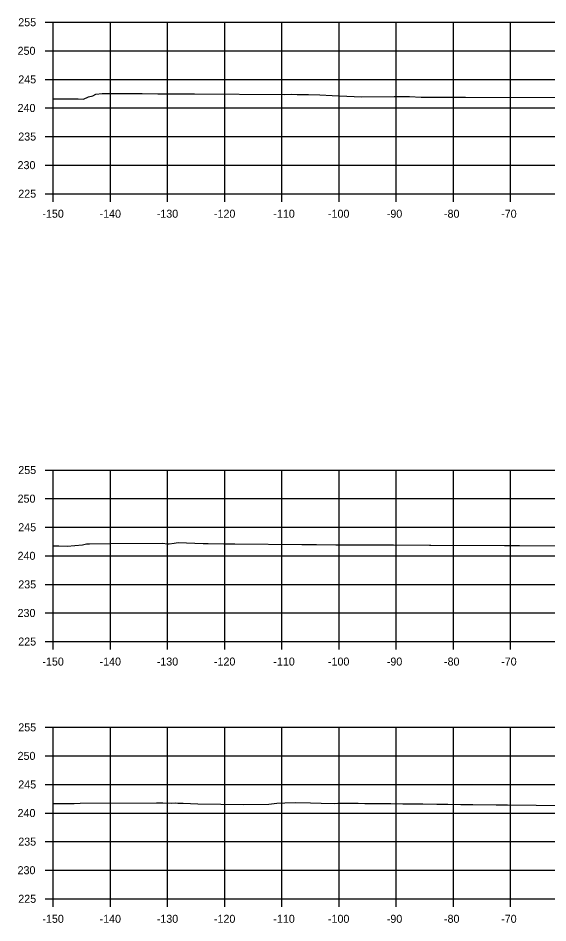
# Model space of a CAD drawing. Extents: x 1369627 to 1374022, y 380035 to 398173.
# Drawn here: x 1371382.7 to 1371475.4, y 383988.6 to 384146.9 of the extents above; entities that cross this region are included whole.
import ezdxf

# ---------------------------------------------------------------- set-up
doc = ezdxf.new("R2010")
doc.units = 0
for name, color, linetype in [('R_Axis', 7, 'Continuous'), ('R_Axis Annot', 7, 'Continuous'), ('R_Exist Surface', 7, 'Continuous'), ('R_Grid', 7, 'Continuous')]:
    doc.layers.add(name, color=color, linetype=linetype)

msp = doc.modelspace()

# ---------------------------------------------------------------- linework, layer by layer
at = {"layer": 'R_Axis'}
for p, q in [((1371387.45, 384146.18), (1371388.85, 384146.18)), ((1371388.85, 384116.18), (1371388.85, 384146.18)), ((1371387.45, 384141.18), (1371388.85, 384141.18)), ((1371387.45, 384136.18), (1371388.85, 384136.18)), ((1371387.45, 384131.18), (1371388.85, 384131.18)), ((1371387.45, 384126.18), (1371388.85, 384126.18)), ((1371387.45, 384121.18), (1371388.85, 384121.18)), ((1371387.45, 384116.18), (1371388.85, 384116.18)), ((1371388.85, 384116.18), (1371688.85, 384116.18)), ((1371388.85, 384114.78), (1371388.85, 384116.18)), ((1371398.85, 384114.78), (1371398.85, 384116.18)), ((1371408.85, 384114.78), (1371408.85, 384116.18)), ((1371418.85, 384114.78), (1371418.85, 384116.18)), ((1371428.85, 384114.78), (1371428.85, 384116.18)), ((1371438.85, 384114.78), (1371438.85, 384116.18)), ((1371448.85, 384114.78), (1371448.85, 384116.18)), ((1371458.85, 384114.78), (1371458.85, 384116.18)), ((1371468.85, 384114.78), (1371468.85, 384116.18)), ((1371387.45, 384067.84), (1371388.85, 384067.84)), ((1371388.85, 384037.84), (1371388.85, 384067.84)), ((1371387.45, 384062.84), (1371388.85, 384062.84)), ((1371387.45, 384057.84), (1371388.85, 384057.84)), ((1371387.45, 384052.84), (1371388.85, 384052.84)), ((1371387.45, 384047.84), (1371388.85, 384047.84)), ((1371387.45, 384042.84), (1371388.85, 384042.84)), ((1371387.45, 384037.84), (1371388.85, 384037.84)), ((1371388.85, 384037.84), (1371688.85, 384037.84)), ((1371388.85, 384036.44), (1371388.85, 384037.84)), ((1371398.85, 384036.44), (1371398.85, 384037.84)), ((1371408.85, 384036.44), (1371408.85, 384037.84)), ((1371418.85, 384036.44), (1371418.85, 384037.84)), ((1371428.85, 384036.44), (1371428.85, 384037.84)), ((1371438.85, 384036.44), (1371438.85, 384037.84)), ((1371448.85, 384036.44), (1371448.85, 384037.84)), ((1371458.85, 384036.44), (1371458.85, 384037.84)), ((1371468.85, 384036.44), (1371468.85, 384037.84)), ((1371387.45, 384022.84), (1371388.85, 384022.84)), ((1371388.85, 383992.84), (1371388.85, 384022.84)), ((1371387.45, 384017.84), (1371388.85, 384017.84)), ((1371387.45, 384012.84), (1371388.85, 384012.84)), ((1371387.45, 384007.84), (1371388.85, 384007.84)), ((1371387.45, 384002.84), (1371388.85, 384002.84)), ((1371387.45, 383997.84), (1371388.85, 383997.84)), ((1371387.45, 383992.84), (1371388.85, 383992.84)), ((1371388.85, 383992.84), (1371688.85, 383992.84)), ((1371388.85, 383991.44), (1371388.85, 383992.84)), ((1371398.85, 383991.44), (1371398.85, 383992.84)), ((1371408.85, 383991.44), (1371408.85, 383992.84)), ((1371418.85, 383991.44), (1371418.85, 383992.84)), ((1371428.85, 383991.44), (1371428.85, 383992.84)), ((1371438.85, 383991.44), (1371438.85, 383992.84)), ((1371448.85, 383991.44), (1371448.85, 383992.84)), ((1371458.85, 383991.44), (1371458.85, 383992.84)), ((1371468.85, 383991.44), (1371468.85, 383992.84))]:
    msp.add_line(p, q, dxfattribs=at)
at = {"layer": 'R_Exist Surface'}
for points in [[(1371388.85, 384132.79), (1371393.23, 384132.75), (1371394.12, 384132.7), (1371395, 384133.1), (1371395.78, 384133.32), (1371396.32, 384133.57), (1371397.43, 384133.73), (1371404.4, 384133.73), (1371407.15, 384133.66), (1371409.96, 384133.66), (1371410.16, 384133.66), (1371410.2, 384133.66), (1371410.27, 384133.67), (1371410.3, 384133.65), (1371410.35, 384133.65), (1371410.55, 384133.64), (1371410.63, 384133.65), (1371413.55, 384133.65), (1371429.23, 384133.56), (1371430.52, 384133.57), (1371431.52, 384133.55), (1371433.48, 384133.54), (1371435.47, 384133.46), (1371437.63, 384133.36), (1371442.76, 384133.12), (1371448.49, 384133.16), (1371451.18, 384133.16), (1371453.19, 384133.09), (1371454.09, 384133.07), (1371460.93, 384133.05), (1371480.61, 384132.99)], [(1371388.85, 384054.56), (1371389.81, 384054.56), (1371391.27, 384054.53), (1371393.99, 384054.78), (1371394.69, 384054.92), (1371394.94, 384054.94), (1371395.21, 384054.96), (1371398.77, 384054.97), (1371407.91, 384055.03), (1371408.88, 384054.93), (1371409.11, 384054.94), (1371410.02, 384055.04), (1371410.69, 384055.15), (1371415.05, 384055.02), (1371415.52, 384054.98), (1371415.96, 384055), (1371418.68, 384054.96), (1371420.63, 384054.92), (1371432.33, 384054.84), (1371432.94, 384054.82), (1371433.58, 384054.84), (1371434.88, 384054.83), (1371438.27, 384054.74), (1371444.75, 384054.77), (1371445.05, 384054.78), (1371448.39, 384054.77), (1371454.68, 384054.72), (1371454.89, 384054.71), (1371467.78, 384054.64), (1371470.4, 384054.63), (1371481.62, 384054.57)], [(1371388.85, 384009.49), (1371390.15, 384009.49), (1371392.54, 384009.51), (1371393.54, 384009.56), (1371406.93, 384009.63), (1371408, 384009.62), (1371409.55, 384009.58), (1371410.22, 384009.64), (1371410.62, 384009.55), (1371411.56, 384009.57), (1371414.12, 384009.45), (1371422.18, 384009.31), (1371426.57, 384009.4), (1371427.94, 384009.54), (1371429.38, 384009.6), (1371431.29, 384009.67), (1371433.85, 384009.63), (1371435.73, 384009.57), (1371438.11, 384009.53), (1371438.63, 384009.57), (1371442.19, 384009.56), (1371443.32, 384009.51), (1371444.77, 384009.51), (1371447.87, 384009.51), (1371449.97, 384009.48), (1371453.51, 384009.44), (1371455.92, 384009.41), (1371457.86, 384009.41), (1371460.14, 384009.36), (1371462.26, 384009.33), (1371466.31, 384009.28), (1371468.27, 384009.3), (1371478.35, 384009.17)]]:
    msp.add_lwpolyline(points, dxfattribs=at)
at = {"layer": 'R_Grid'}
for p, q in [((1371388.85, 384146.18), (1371688.85, 384146.18)), ((1371388.85, 384116.18), (1371388.85, 384146.18)), ((1371398.85, 384116.18), (1371398.85, 384146.18)), ((1371408.85, 384116.18), (1371408.85, 384146.18)), ((1371418.85, 384116.18), (1371418.85, 384146.18)), ((1371428.85, 384116.18), (1371428.85, 384146.18)), ((1371438.85, 384116.18), (1371438.85, 384146.18)), ((1371448.85, 384116.18), (1371448.85, 384146.18)), ((1371458.85, 384116.18), (1371458.85, 384146.18)), ((1371468.85, 384116.18), (1371468.85, 384146.18)), ((1371388.85, 384141.18), (1371688.85, 384141.18)), ((1371388.85, 384136.18), (1371688.85, 384136.18)), ((1371388.85, 384131.18), (1371688.85, 384131.18)), ((1371388.85, 384126.18), (1371688.85, 384126.18)), ((1371388.85, 384121.18), (1371688.85, 384121.18)), ((1371388.85, 384116.18), (1371688.85, 384116.18)), ((1371388.85, 384067.84), (1371688.85, 384067.84)), ((1371388.85, 384037.84), (1371388.85, 384067.84)), ((1371398.85, 384037.84), (1371398.85, 384067.84)), ((1371408.85, 384037.84), (1371408.85, 384067.84)), ((1371418.85, 384037.84), (1371418.85, 384067.84)), ((1371428.85, 384037.84), (1371428.85, 384067.84)), ((1371438.85, 384037.84), (1371438.85, 384067.84)), ((1371448.85, 384037.84), (1371448.85, 384067.84)), ((1371458.85, 384037.84), (1371458.85, 384067.84)), ((1371468.85, 384037.84), (1371468.85, 384067.84)), ((1371388.85, 384062.84), (1371688.85, 384062.84)), ((1371388.85, 384057.84), (1371688.85, 384057.84)), ((1371388.85, 384052.84), (1371688.85, 384052.84)), ((1371388.85, 384047.84), (1371688.85, 384047.84)), ((1371388.85, 384042.84), (1371688.85, 384042.84)), ((1371388.85, 384037.84), (1371688.85, 384037.84)), ((1371388.85, 384022.84), (1371688.85, 384022.84)), ((1371388.85, 383992.84), (1371388.85, 384022.84)), ((1371398.85, 383992.84), (1371398.85, 384022.84)), ((1371408.85, 383992.84), (1371408.85, 384022.84)), ((1371418.85, 383992.84), (1371418.85, 384022.84)), ((1371428.85, 383992.84), (1371428.85, 384022.84)), ((1371438.85, 383992.84), (1371438.85, 384022.84)), ((1371448.85, 383992.84), (1371448.85, 384022.84)), ((1371458.85, 383992.84), (1371458.85, 384022.84)), ((1371468.85, 383992.84), (1371468.85, 384022.84)), ((1371388.85, 384017.84), (1371688.85, 384017.84)), ((1371388.85, 384012.84), (1371688.85, 384012.84)), ((1371388.85, 384007.84), (1371688.85, 384007.84)), ((1371388.85, 384002.84), (1371688.85, 384002.84)), ((1371388.85, 383997.84), (1371688.85, 383997.84)), ((1371388.85, 383992.84), (1371688.85, 383992.84))]:
    msp.add_line(p, q, dxfattribs=at)

# ---------------------------------------------------------------- texts
at = {"layer": 'R_Axis Annot'}
for s, p in [('255', (1371382.74, 384145.48)), ('250', (1371382.62, 384140.48)), ('245', (1371382.74, 384135.48)), ('240', (1371382.62, 384130.48)), ('235', (1371382.74, 384125.48)), ('230', (1371382.62, 384120.48)), ('225', (1371382.74, 384115.48)), ('-150', (1371386.96, 384111.98)), ('-140', (1371396.96, 384111.98)), ('-130', (1371406.96, 384111.98)), ('-120', (1371416.96, 384111.98)), ('-110', (1371427.35, 384111.98)), ('-100', (1371436.9, 384111.98)), ('-90', (1371447.19, 384111.98)), ('-80', (1371457.19, 384111.98)), ('-70', (1371467.19, 384111.98)), ('255', (1371382.74, 384067.14)), ('250', (1371382.62, 384062.14)), ('245', (1371382.74, 384057.14)), ('240', (1371382.62, 384052.14)), ('235', (1371382.74, 384047.14)), ('230', (1371382.62, 384042.14)), ('225', (1371382.74, 384037.14)), ('-150', (1371386.96, 384033.64)), ('-140', (1371396.96, 384033.64)), ('-130', (1371406.96, 384033.64)), ('-120', (1371416.96, 384033.64)), ('-110', (1371427.35, 384033.64)), ('-100', (1371436.9, 384033.64)), ('-90', (1371447.19, 384033.64)), ('-80', (1371457.19, 384033.64)), ('-70', (1371467.19, 384033.64)), ('255', (1371382.74, 384022.14)), ('250', (1371382.62, 384017.14)), ('245', (1371382.74, 384012.14)), ('240', (1371382.62, 384007.14)), ('235', (1371382.74, 384002.14)), ('230', (1371382.62, 383997.14)), ('225', (1371382.74, 383992.14)), ('-150', (1371386.96, 383988.64)), ('-140', (1371396.96, 383988.64)), ('-130', (1371406.96, 383988.64)), ('-120', (1371416.96, 383988.64)), ('-110', (1371427.35, 383988.64)), ('-100', (1371436.9, 383988.64)), ('-90', (1371447.19, 383988.64)), ('-80', (1371457.19, 383988.64)), ('-70', (1371467.19, 383988.64))]:
    msp.add_text(s, height=1.4, dxfattribs=at).set_placement(p)

doc.saveas('drawing.dxf')
